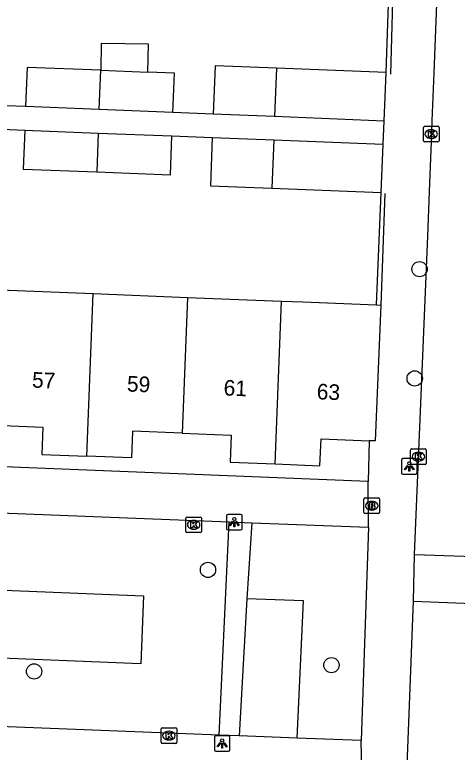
# Model space of a CAD drawing. Extents: x 161355 to 162026, y 386504 to 387459.
# Drawn here: x 161812.85 to 161841.18, y 387338.62 to 387385.89 of the extents above; entities that cross this region are included whole.
import ezdxf

# ---------------------------------------------------------------- set-up
doc = ezdxf.new("R2010")
doc.units = 0
for name, color, linetype in [('IMGEO_Boom', 7, 'Continuous'), ('IMGEO_Brandkraan', 7, 'Continuous'), ('IMGEO_Groenvoorziening', 7, 'Continuous'), ('IMGEO_Kolk', 7, 'Continuous'), ('IMGEO_Lichtpunt', 7, 'Continuous'), ('IMGEO_Muur', 7, 'Continuous'), ('IMGEO_Pand', 7, 'Continuous'), ('IMGEO_Pand_nummerreeks', 7, 'Continuous'), ('IMGEO_Rijbaan_lokaal_open', 7, 'Continuous'), ('IMGEO_Voetpad_open', 7, 'Continuous')]:
    doc.layers.add(name, color=color, linetype=linetype)

msp = doc.modelspace()

# ---------------------------------------------------------------- linework, layer by layer
at = {"layer": 'IMGEO_Boom'}
for centre in [(161838.769, 387369.584), (161838.456, 387362.58), (161825.221, 387350.312), (161833.127, 387344.206), (161814.088, 387343.803)]:
    msp.add_circle(centre, 0.489, dxfattribs=at)
at = {"layer": 'IMGEO_Brandkraan'}
for p, q in [((161835.208, 387353.996), (161835.208, 387354.848)), ((161835.283, 387354.922), (161836.135, 387354.922)), ((161835.696, 387354.702), (161835.721, 387354.702)), ((161836.209, 387354.848), (161836.209, 387353.996)), ((161835.719, 387354.142), (161835.694, 387354.142)), ((161836.135, 387353.922), (161835.283, 387353.922))]:
    msp.add_line(p, q, dxfattribs=at)
for points in [[(161835.208, 387353.996), (161835.208, 387354.848)], [(161835.283, 387354.922), (161836.135, 387354.922)], [(161835.556, 387354.622), (161835.556, 387354.222), (161835.769, 387354.222)], [(161835.787, 387354.622), (161835.556, 387354.622)], [(161836.209, 387354.848), (161836.209, 387353.996)], [(161835.735, 387354.541), (161835.681, 387354.541), (161835.681, 387354.465)], [(161835.681, 387354.465), (161835.734, 387354.465)], [(161835.743, 387354.389), (161835.681, 387354.389), (161835.681, 387354.308)], [(161835.681, 387354.308), (161835.743, 387354.308)], [(161836.135, 387353.922), (161835.283, 387353.922)]]:
    msp.add_lwpolyline(points, dxfattribs=at)
for centre, radius, start, end in [((161835.285, 387354.846), 0.0765, 91.552, 178.448), ((161835.285, 387354.846), 0.0765, 91.552, 178.448), ((161835.791, 387354.477), 0.145, 59.4692, 91.5367), ((161835.816, 387354.524), 0.0922, 285.5137, 58.1501), ((161836.133, 387354.846), 0.0765, 1.552, 88.448), ((161836.133, 387354.846), 0.0765, 1.552, 88.448), ((161835.736, 387354.503), 0.0379, 267.8285, 90.9355), ((161835.744, 387354.348), 0.0404, 269.8759, 90.5077), ((161835.775, 387354.473), 0.251, 268.6676, 293.5347), ((161835.821, 387354.332), 0.105, 301.3115, 78.989), ((161835.285, 387353.998), 0.0765, 181.552, 268.448), ((161835.285, 387353.998), 0.0765, 181.552, 268.448), ((161836.133, 387353.998), 0.0765, 271.552, 358.448), ((161836.133, 387353.998), 0.0765, 271.552, 358.448)]:
    msp.add_arc(centre, radius, start, end, dxfattribs=at)
for centre, major_axis, ratio, start_param, end_param in [((161835.695, 387354.422), (-0.387, 0.002), 0.722429, 4.712389, 7.853982), ((161835.72, 387354.422), (-0.39, 0.002), 0.717154, 1.570796, 4.712389)]:
    msp.add_ellipse(centre, major_axis=major_axis, ratio=ratio, start_param=start_param, end_param=end_param, dxfattribs=at)
at = {"layer": 'IMGEO_Groenvoorziening'}
for points in [[(161799.016, 387349.543), (161821.097, 387348.642), (161820.92, 387344.296), (161798.839, 387345.196), (161799.016, 387349.543)], [(161830.934, 387339.521), (161831.339, 387348.338), (161827.715, 387348.464)]]:
    msp.add_lwpolyline(points, dxfattribs=at)
at = {"layer": 'IMGEO_Kolk'}
for p, q in [((161839.013, 387377.812), (161839.013, 387378.664)), ((161839.088, 387378.738), (161839.94, 387378.738)), ((161840.014, 387378.664), (161840.014, 387377.812)), ((161839.501, 387378.518), (161839.526, 387378.518)), ((161839.94, 387377.738), (161839.088, 387377.738)), ((161839.524, 387377.958), (161839.499, 387377.958)), ((161838.194, 387357.139), (161838.194, 387357.991)), ((161838.269, 387358.065), (161839.121, 387358.065)), ((161839.195, 387357.991), (161839.195, 387357.139)), ((161838.682, 387357.845), (161838.707, 387357.845)), ((161839.121, 387357.065), (161838.269, 387357.065)), ((161838.705, 387357.285), (161838.68, 387357.285)), ((161823.801, 387352.774), (161823.801, 387353.626)), ((161823.876, 387353.7), (161824.728, 387353.7)), ((161824.802, 387353.626), (161824.802, 387352.774)), ((161824.289, 387353.48), (161824.314, 387353.48)), ((161824.728, 387352.7), (161823.876, 387352.7)), ((161824.312, 387352.92), (161824.287, 387352.92)), ((161822.22, 387339.265), (161822.22, 387340.117)), ((161822.295, 387340.191), (161823.147, 387340.191)), ((161822.708, 387339.971), (161822.733, 387339.971)), ((161823.221, 387340.117), (161823.221, 387339.265)), ((161823.147, 387339.191), (161822.295, 387339.191)), ((161822.731, 387339.411), (161822.706, 387339.411))]:
    msp.add_line(p, q, dxfattribs=at)
for points in [[(161839.013, 387377.812), (161839.013, 387378.664)], [(161839.088, 387378.738), (161839.94, 387378.738)], [(161840.014, 387378.664), (161840.014, 387377.812)], [(161839.334, 387378.438), (161839.457, 387378.438), (161839.457, 387378.287), (161839.587, 387378.438), (161839.751, 387378.438), (161839.605, 387378.287), (161839.758, 387378.038), (161839.606, 387378.038), (161839.521, 387378.202), (161839.457, 387378.135), (161839.457, 387378.038), (161839.334, 387378.038), (161839.334, 387378.438)], [(161839.94, 387377.738), (161839.088, 387377.738)], [(161838.194, 387357.139), (161838.194, 387357.991)], [(161838.269, 387358.065), (161839.121, 387358.065)], [(161839.195, 387357.991), (161839.195, 387357.139)], [(161838.515, 387357.765), (161838.638, 387357.765), (161838.638, 387357.614), (161838.768, 387357.765), (161838.932, 387357.765), (161838.786, 387357.614), (161838.939, 387357.365), (161838.787, 387357.365), (161838.702, 387357.529), (161838.638, 387357.462), (161838.638, 387357.365), (161838.515, 387357.365), (161838.515, 387357.765)], [(161839.121, 387357.065), (161838.269, 387357.065)], [(161823.801, 387352.774), (161823.801, 387353.626)], [(161823.876, 387353.7), (161824.728, 387353.7)], [(161824.802, 387353.626), (161824.802, 387352.774)], [(161824.122, 387353.4), (161824.245, 387353.4), (161824.245, 387353.249), (161824.375, 387353.4), (161824.539, 387353.4), (161824.393, 387353.249), (161824.546, 387353), (161824.394, 387353), (161824.309, 387353.164), (161824.245, 387353.097), (161824.245, 387353), (161824.122, 387353), (161824.122, 387353.4)], [(161824.728, 387352.7), (161823.876, 387352.7)], [(161822.22, 387339.265), (161822.22, 387340.117)], [(161822.295, 387340.191), (161823.147, 387340.191)], [(161823.221, 387340.117), (161823.221, 387339.265)], [(161822.541, 387339.891), (161822.664, 387339.891), (161822.664, 387339.74), (161822.794, 387339.891), (161822.958, 387339.891), (161822.812, 387339.74), (161822.965, 387339.491), (161822.813, 387339.491), (161822.728, 387339.655), (161822.664, 387339.588), (161822.664, 387339.491), (161822.541, 387339.491), (161822.541, 387339.891)], [(161823.147, 387339.191), (161822.295, 387339.191)]]:
    msp.add_lwpolyline(points, dxfattribs=at)
for centre, start, end in [((161839.09, 387378.662), 91.552, 178.448), ((161839.09, 387378.662), 91.552, 178.448), ((161839.938, 387378.662), 1.552, 88.448), ((161839.938, 387378.662), 1.552, 88.448), ((161839.09, 387377.814), 181.552, 268.448), ((161839.09, 387377.814), 181.552, 268.448), ((161839.938, 387377.814), 271.552, 358.448), ((161839.938, 387377.814), 271.552, 358.448), ((161838.271, 387357.989), 91.552, 178.448), ((161838.271, 387357.989), 91.552, 178.448), ((161839.119, 387357.989), 1.552, 88.448), ((161839.119, 387357.989), 1.552, 88.448), ((161838.271, 387357.141), 181.552, 268.448), ((161838.271, 387357.141), 181.552, 268.448), ((161839.119, 387357.141), 271.552, 358.448), ((161839.119, 387357.141), 271.552, 358.448), ((161823.878, 387353.624), 91.552, 178.448), ((161823.878, 387353.624), 91.552, 178.448), ((161824.726, 387353.624), 1.552, 88.448), ((161824.726, 387353.624), 1.552, 88.448), ((161823.878, 387352.776), 181.552, 268.448), ((161823.878, 387352.776), 181.552, 268.448), ((161824.726, 387352.776), 271.552, 358.448), ((161824.726, 387352.776), 271.552, 358.448), ((161822.297, 387340.115), 91.552, 178.448), ((161822.297, 387340.115), 91.552, 178.448), ((161823.145, 387340.115), 1.552, 88.448), ((161823.145, 387340.115), 1.552, 88.448), ((161822.297, 387339.267), 181.552, 268.448), ((161822.297, 387339.267), 181.552, 268.448), ((161823.145, 387339.267), 271.552, 358.448), ((161823.145, 387339.267), 271.552, 358.448)]:
    msp.add_arc(centre, 0.0765, start, end, dxfattribs=at)
for centre, major_axis, ratio, start_param, end_param in [((161839.5, 387378.238), (-0.387, 0.002), 0.722429, 4.712389, 7.853982), ((161839.525, 387378.238), (-0.39, 0.002), 0.717154, 1.570796, 4.712389), ((161838.681, 387357.565), (-0.387, 0.002), 0.722429, 4.712389, 7.853982), ((161838.706, 387357.565), (-0.39, 0.002), 0.717154, 1.570796, 4.712389), ((161824.288, 387353.2), (-0.387, 0.002), 0.722429, 4.712389, 7.853982), ((161824.313, 387353.2), (-0.39, 0.002), 0.717154, 1.570796, 4.712389), ((161822.707, 387339.691), (-0.387, 0.002), 0.722429, 4.712389, 7.853982), ((161822.732, 387339.691), (-0.39, 0.002), 0.717154, 1.570796, 4.712389)]:
    msp.add_ellipse(centre, major_axis=major_axis, ratio=ratio, start_param=start_param, end_param=end_param, dxfattribs=at)
at = {"layer": 'IMGEO_Lichtpunt'}
for p, q in [((161838.513, 387357.44), (161837.705, 387357.44)), ((161838.513, 387357.44), (161837.705, 387357.44)), ((161837.611, 387357.345), (161837.611, 387356.538)), ((161837.611, 387357.345), (161837.611, 387356.538)), ((161838.607, 387356.538), (161838.607, 387357.345)), ((161838.607, 387356.538), (161838.607, 387357.345)), ((161837.705, 387356.444), (161838.513, 387356.444)), ((161837.705, 387356.444), (161838.513, 387356.444)), ((161826.411, 387353.77), (161826.411, 387352.963)), ((161826.411, 387353.77), (161826.411, 387352.963)), ((161827.313, 387353.865), (161826.505, 387353.865)), ((161827.313, 387353.865), (161826.505, 387353.865)), ((161827.407, 387352.963), (161827.407, 387353.77)), ((161827.407, 387352.963), (161827.407, 387353.77)), ((161826.505, 387352.869), (161827.313, 387352.869)), ((161826.505, 387352.869), (161827.313, 387352.869)), ((161825.629, 387339.587), (161825.629, 387338.78)), ((161825.629, 387339.587), (161825.629, 387338.78)), ((161826.531, 387339.682), (161825.723, 387339.682)), ((161826.531, 387339.682), (161825.723, 387339.682)), ((161826.625, 387338.78), (161826.625, 387339.587)), ((161826.625, 387338.78), (161826.625, 387339.587)), ((161825.723, 387338.686), (161826.531, 387338.686)), ((161825.723, 387338.686), (161826.531, 387338.686))]:
    msp.add_line(p, q, dxfattribs=at)
for points in [[(161837.985, 387357.009), (161838.024, 387356.981), (161837.836, 387356.719), (161837.798, 387356.746), (161837.985, 387357.009)], [(161838.087, 387356.961), (161838.134, 387356.961), (161838.134, 387356.639), (161838.087, 387356.639), (161838.087, 387356.961)], [(161838.197, 387356.981), (161838.235, 387357.008), (161838.422, 387356.746), (161838.383, 387356.718), (161838.197, 387356.981)], [(161826.785, 387353.434), (161826.824, 387353.406), (161826.636, 387353.144), (161826.598, 387353.171), (161826.785, 387353.434)], [(161826.887, 387353.386), (161826.934, 387353.386), (161826.934, 387353.064), (161826.887, 387353.064), (161826.887, 387353.386)], [(161826.997, 387353.406), (161827.035, 387353.433), (161827.222, 387353.171), (161827.183, 387353.143), (161826.997, 387353.406)], [(161826.003, 387339.251), (161826.042, 387339.223), (161825.854, 387338.961), (161825.816, 387338.988), (161826.003, 387339.251)], [(161826.105, 387339.203), (161826.152, 387339.203), (161826.152, 387338.881), (161826.105, 387338.881), (161826.105, 387339.203)], [(161826.215, 387339.223), (161826.253, 387339.25), (161826.44, 387338.988), (161826.401, 387338.96), (161826.215, 387339.223)]]:
    msp.add_lwpolyline(points, dxfattribs=at)
for centre in [(161838.11, 387357.143), (161826.91, 387353.568), (161826.128, 387339.385)]:
    msp.add_circle(centre, 0.0994, dxfattribs=at)
for centre, start, end in [((161837.705, 387357.345), 90, 180), ((161837.705, 387357.345), 90, 180), ((161838.513, 387357.345), 0, 90), ((161838.513, 387357.345), 0, 90), ((161837.705, 387356.538), 180, 270), ((161837.705, 387356.538), 180, 270), ((161838.513, 387356.538), 270, 0), ((161838.513, 387356.538), 270, 360), ((161826.505, 387353.77), 90, 180), ((161826.505, 387353.77), 90, 180), ((161827.313, 387353.77), 0, 90), ((161827.313, 387353.77), 0, 90), ((161826.505, 387352.963), 180, 270), ((161826.505, 387352.963), 180, 270), ((161827.313, 387352.963), 270, 0), ((161827.313, 387352.963), 270, 360), ((161825.723, 387339.587), 90, 180), ((161825.723, 387339.587), 90, 180), ((161826.531, 387339.587), 0, 90), ((161826.531, 387339.587), 0, 90), ((161825.723, 387338.78), 180, 270), ((161825.723, 387338.78), 180, 270), ((161826.531, 387338.78), 270, 0), ((161826.531, 387338.78), 270, 360)]:
    msp.add_arc(centre, 0.0946, start, end, dxfattribs=at)
at = {"layer": 'IMGEO_Muur'}
for points in [[(161837.092, 387389.109), (161836.899, 387382.089)], [(161836.543, 387374.435), (161836.28, 387367.282)]]:
    msp.add_lwpolyline(points, dxfattribs=at)
at = {"layer": 'IMGEO_Pand'}
for points in [[(161821.365, 387382.207), (161821.418, 387384.003), (161818.389, 387384.046), (161818.365, 387382.327)], [(161818.365, 387382.327), (161813.649, 387382.516), (161813.548, 387379.998)], [(161829.612, 387382.458), (161825.675, 387382.615), (161825.551, 387379.518)], [(161829.612, 387382.458), (161829.488, 387379.36)], [(161836.634, 387382.177), (161829.612, 387382.458)], [(161818.264, 387379.809), (161818.365, 387382.327)], [(161818.365, 387382.327), (161821.365, 387382.207)], [(161822.976, 387379.621), (161823.077, 387382.139), (161821.365, 387382.207)], [(161836.51, 387379.079), (161836.634, 387382.177)], [(161818.264, 387379.809), (161813.548, 387379.998)], [(161822.976, 387379.621), (161818.264, 387379.809)], [(161829.488, 387379.36), (161825.551, 387379.518)], [(161836.51, 387379.079), (161829.488, 387379.36)], [(161813.489, 387378.494), (161813.391, 387375.996), (161818.097, 387375.811)], [(161813.489, 387378.494), (161818.196, 387378.309)], [(161818.196, 387378.309), (161818.097, 387375.811)], [(161818.196, 387378.309), (161822.91, 387378.123)], [(161818.097, 387375.811), (161822.812, 387375.625), (161822.91, 387378.123)], [(161825.499, 387378.021), (161825.377, 387374.923), (161829.314, 387374.768)], [(161825.499, 387378.021), (161829.436, 387377.866)], [(161829.436, 387377.866), (161829.314, 387374.768)], [(161829.436, 387377.866), (161836.438, 387377.59)], [(161836.316, 387374.492), (161836.438, 387377.59)], [(161829.314, 387374.768), (161836.316, 387374.492)], [(161811.902, 387368.259), (161817.875, 387368.019)], [(161817.458, 387357.597), (161817.875, 387368.019)], [(161817.875, 387368.019), (161823.906, 387367.778)], [(161823.906, 387367.778), (161823.558, 387359.078)], [(161823.906, 387367.778), (161829.935, 387367.536)], [(161829.518, 387357.104), (161829.935, 387367.536)], [(161829.935, 387367.536), (161831.285, 387367.482), (161836, 387367.293)], [(161836, 387367.293), (161836.28, 387367.282), (161835.931, 387358.572), (161835.538, 387358.588)], [(161811.555, 387359.577), (161814.654, 387359.453), (161814.584, 387357.712), (161817.458, 387357.597)], [(161823.558, 387359.078), (161820.399, 387359.205), (161820.33, 387357.482), (161817.458, 387357.597)], [(161823.558, 387359.078), (161826.715, 387358.952), (161826.646, 387357.219), (161829.518, 387357.104)], [(161829.518, 387357.104), (161832.392, 387356.989), (161832.461, 387358.711), (161835.538, 387358.588)]]:
    msp.add_lwpolyline(points, dxfattribs=at)
at = {"layer": 'IMGEO_Rijbaan_lokaal_open'}
for points in [[(161838.451, 387351.296), (161839.294, 387371.695), (161839.406, 387374.563), (161839.53, 387377.76), (161839.582, 387379.098), (161839.702, 387382.17), (161840.369, 387399.304), (161840.367, 387399.815), (161840.319, 387400.325), (161840.226, 387400.828), (161840.088, 387401.32), (161839.907, 387401.798), (161839.683, 387402.259)], [(161838.384, 387348.311), (161838.451, 387351.296)], [(161838.451, 387351.296), (161845.448, 387351.064)], [(161837.262, 387319.492), (161838.384, 387348.311)], [(161838.384, 387348.311), (161845.426, 387348.037)]]:
    msp.add_lwpolyline(points, dxfattribs=at)
at = {"layer": 'IMGEO_Voetpad_open'}
for points in [[(161836.634, 387382.177), (161836.861, 387389.119)], [(161813.548, 387379.998), (161810.991, 387380.1)], [(161825.551, 387379.518), (161822.976, 387379.621)], [(161836.438, 387377.59), (161836.51, 387379.079)], [(161810.995, 387378.593), (161813.489, 387378.494)], [(161822.91, 387378.123), (161825.499, 387378.021)], [(161836, 387367.293), (161836.316, 387374.492)], [(161835.538, 387358.588), (161835.485, 387355.983)], [(161835.485, 387355.983), (161787.241, 387357.924)], [(161835.494, 387353.041), (161835.485, 387355.983)], [(161825.938, 387339.719), (161794.568, 387340.95), (161795.099, 387354.634), (161826.576, 387353.391)], [(161825.938, 387339.719), (161826.576, 387353.391)], [(161826.576, 387353.391), (161828.037, 387353.323)], [(161828.037, 387353.323), (161827.715, 387348.464)], [(161828.037, 387353.323), (161835.494, 387353.041)], [(161835.494, 387353.041), (161835.025, 387339.38)], [(161827.715, 387348.464), (161827.21, 387339.667)], [(161827.21, 387339.667), (161825.938, 387339.719)], [(161830.934, 387339.521), (161827.21, 387339.667)], [(161835.025, 387339.38), (161830.934, 387339.521)], [(161835.091, 387336.342), (161835.025, 387339.38)]]:
    msp.add_lwpolyline(points, dxfattribs=at)

# ---------------------------------------------------------------- texts
at = {"layer": 'IMGEO_Pand_nummerreeks'}
for s, rotation, p in [('57', 357.6486, (161813.943, 387361.997)), ('59', 357.6486, (161820.019, 387361.747)), ('61', 357.6486, (161826.208, 387361.494)), ('63', 357.6509, (161832.171, 387361.248))]:
    msp.add_text(s, height=1, rotation=rotation, dxfattribs=at).set_placement(p)

doc.saveas('drawing.dxf')
